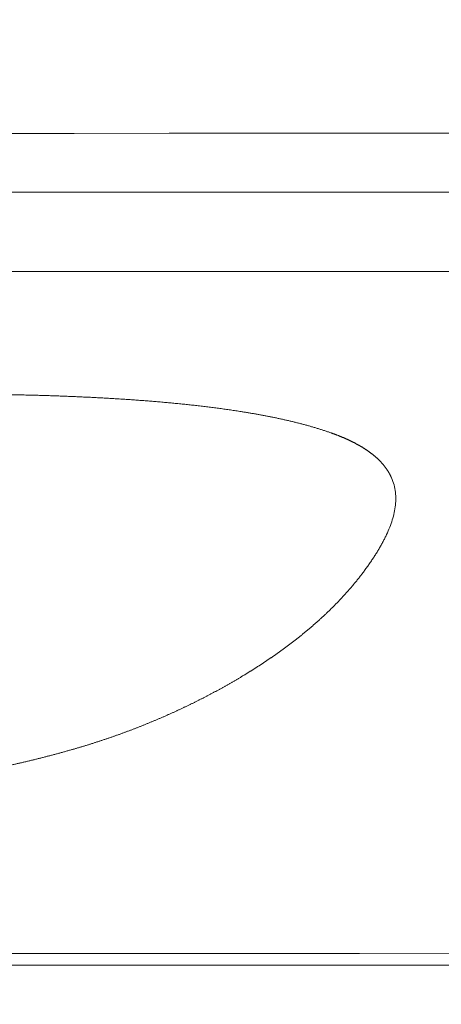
# Model space of a CAD drawing. Header units: millimetres. Extents: x 0 to 594, y 0 to 420.
# Tile 1039 of 1056: x 264.91 to 266.22, y 362.24 to 365.3. Entities that reach past the tile are written whole.
import ezdxf

# ---------------------------------------------------------------- set-up
doc = ezdxf.new("R2010")
doc.units = ezdxf.units.MM
doc.layers.add('1', color=7, linetype='Continuous', true_color=0xffffff)
doc.styles.add('Arial', font='txt')
doc.dimstyles.get("Standard").update_dxf_attribs({"dimtxt": 0.18, "dimasz": 0.18, "dimexe": 0.18, "dimexo": 0.0625, "dimgap": 0.09, "dimtad": 0, "dimtih": 1, "dimtoh": 1, "dimdec": 4, "dimzin": 0, "dimdsep": 46, "dimtxsty": 'Standard', "dimcen": 0.09, "dimadec": 0, "dimazin": 0, "dimtfac": 1, "dimtdec": 4, "dimtofl": 0, "dimtmove": 0, "dimatfit": 3, "dimfxl": 0, "dimtolj": 1, "dimtzin": 0, "dimarcsym": 0})

# ---------------------------------------------------------------- blocks, each defined once
blk = doc.blocks.new('_U4')
at = {"layer": '1', "color": 18, "lineweight": 18}
for p, q in [((145.9116, 334.1767), (145.9116, 389.8618)), ((318.508, 353.4371), (318.508, 389.8618)), ((145.9116, 387.8618), (227.4862, 387.8618)), ((318.508, 387.8618), (236.9333, 387.8618))]:
    blk.add_line(p, q, dxfattribs=at)
at = {"layer": '1', "color": 18}
for points in [[(145.9116, 387.8618), (149.4116, 388.7997), (149.4116, 386.924)], [(318.508, 387.8618), (315.008, 386.924), (315.0079, 388.7997)]]:
    blk.add_solid(points, dxfattribs=at)
at = {"layer": '1', "color": 18, "linetype": 'Continuous', "lineweight": 13, "insert": (229.1717, 385.226), "char_height": 3.5, "attachment_point": 7, "line_spacing_factor": 1.047437, "style": 'Arial'}
blk.add_mtext('\\fArial|b0|i0;\\W1.0000;3.5', dxfattribs=at)

msp = doc.modelspace()

# ---------------------------------------------------------------- linework, layer by layer
at = {"layer": '1', "color": 155, "linetype": 'Continuous', "lineweight": 18}
for points in [[(261.8273, 364.9449), (274.4389, 364.9477), (287.0505, 364.9509), (299.6622, 364.9539)], [(299.6624, 362.3853), (287.0508, 362.3906), (274.4391, 362.3958), (261.8275, 362.4012)]]:
    msp.add_open_spline(points, degree=3, dxfattribs=at)
at = {"layer": '1', "color": 155, "linetype": 'Continuous', "lineweight": 13}
for points, knots in [([(263.9469, 364.7634), (264.0285, 364.7634), (264.1917, 364.7633), (264.4365, 364.7633), (264.6814, 364.7632), (264.9262, 364.7631), (265.171, 364.763), (265.4158, 364.7629), (265.6606, 364.7628), (265.9055, 364.7627), (266.1503, 364.7626), (266.3951, 364.7625), (266.6399, 364.7624), (266.8031, 364.7623), (266.8847, 364.7623)], [0, 0, 0, 0, 0.083333, 0.166667, 0.25, 0.333333, 0.416667, 0.5, 0.583333, 0.666667, 0.75, 0.833333, 0.916667, 1, 1, 1, 1]), ([(264.6873, 364.1363), (264.6902, 364.1363), (264.6959, 364.1363), (264.7045, 364.1362), (264.7131, 364.1362), (264.7217, 364.1362), (264.7303, 364.1362), (264.7389, 364.1361), (264.7475, 364.1361), (264.7561, 364.136), (264.7647, 364.1359), (264.7733, 364.1359), (264.7819, 364.1358), (264.7905, 364.1357), (264.7991, 364.1356), (264.8077, 364.1355), (264.8163, 364.1354), (264.8249, 364.1353), (264.8335, 364.1352), (264.8421, 364.1351), (264.8507, 364.135), (264.8594, 364.1348), (264.868, 364.1347), (264.8766, 364.1345), (264.8852, 364.1344), (264.8938, 364.1342), (264.9024, 364.134), (264.911, 364.1338), (264.9196, 364.1336), (264.9282, 364.1334), (264.9368, 364.1332), (264.9454, 364.133), (264.954, 364.1328), (264.9626, 364.1325), (264.9712, 364.1323), (264.9798, 364.1321), (264.9884, 364.1318), (264.997, 364.1315), (265.0055, 364.1313), (265.0141, 364.131), (265.0227, 364.1307), (265.0313, 364.1304), (265.0398, 364.1301), (265.0484, 364.1297), (265.057, 364.1294), (265.0655, 364.1291), (265.0741, 364.1287), (265.0826, 364.1284), (265.0912, 364.128), (265.0997, 364.1276), (265.1083, 364.1272), (265.1168, 364.1268), (265.1254, 364.1264), (265.1339, 364.126), (265.1424, 364.1256), (265.151, 364.1251), (265.1595, 364.1247), (265.168, 364.1242), (265.1765, 364.1238), (265.1851, 364.1233), (265.1936, 364.1228), (265.2021, 364.1223), (265.2106, 364.1218), (265.2191, 364.1212), (265.2276, 364.1207), (265.2361, 364.1201), (265.2446, 364.1196), (265.2531, 364.119), (265.2616, 364.1184), (265.2701, 364.1178), (265.2786, 364.1172), (265.2871, 364.1165), (265.2956, 364.1159), (265.3041, 364.1152), (265.3126, 364.1146), (265.321, 364.1139), (265.3295, 364.1132), (265.338, 364.1125), (265.3465, 364.1118), (265.3549, 364.111), (265.3634, 364.1103), (265.3718, 364.1095), (265.3803, 364.1087), (265.3888, 364.1079), (265.3972, 364.1071), (265.4056, 364.1063), (265.4141, 364.1054), (265.4225, 364.1046), (265.4309, 364.1037), (265.4393, 364.1028), (265.4477, 364.1019), (265.4561, 364.1009), (265.4645, 364.1), (265.4729, 364.099), (265.4813, 364.098), (265.4897, 364.097), (265.498, 364.096), (265.5064, 364.0949), (265.5147, 364.0938), (265.5231, 364.0927), (265.5314, 364.0916), (265.5397, 364.0905), (265.548, 364.0893), (265.5563, 364.0882), (265.5646, 364.087), (265.5729, 364.0857), (265.5811, 364.0845), (265.5894, 364.0832), (265.5967, 364.0821), (265.6032, 364.081), (265.6087, 364.0802), (265.6142, 364.0793), (265.6198, 364.0783), (265.6253, 364.0774), (265.6308, 364.0765), (265.6363, 364.0755), (265.6418, 364.0746), (265.6473, 364.0736), (265.6528, 364.0726), (265.6582, 364.0716), (265.6637, 364.0706), (265.6691, 364.0696), (265.6746, 364.0685), (265.68, 364.0675), (265.6854, 364.0664), (265.6908, 364.0654), (265.6962, 364.0643), (265.7016, 364.0632), (265.707, 364.0621), (265.7124, 364.0609), (265.7177, 364.0598), (265.7231, 364.0586), (265.7284, 364.0574), (265.7337, 364.0563), (265.739, 364.0551), (265.7443, 364.0538), (265.7496, 364.0526), (265.7548, 364.0514), (265.7601, 364.0501), (265.7653, 364.0488), (265.7705, 364.0475), (265.7757, 364.0462), (265.7809, 364.0449), (265.7861, 364.0435), (265.7912, 364.0422), (265.7963, 364.0408), (265.8015, 364.0394), (265.8065, 364.038), (265.8116, 364.0365), (265.8167, 364.0351), (265.8217, 364.0336), (265.8268, 364.0321), (265.8318, 364.0306), (265.8367, 364.0291), (265.8417, 364.0276), (265.8466, 364.026), (265.8516, 364.0244), (265.8565, 364.0228), (265.8614, 364.0212), (265.8662, 364.0196), (265.8711, 364.0179), (265.8743, 364.0168), (265.8759, 364.0162)], [0, 0, 0, 0, 0.006998, 0.013998, 0.021001, 0.028006, 0.035013, 0.042023, 0.049035, 0.056048, 0.063063, 0.07008, 0.077099, 0.084118, 0.091139, 0.098161, 0.105184, 0.112208, 0.119232, 0.126257, 0.133282, 0.140308, 0.147334, 0.154359, 0.161385, 0.168411, 0.175436, 0.18246, 0.189485, 0.196508, 0.203531, 0.210552, 0.217573, 0.224592, 0.23161, 0.238626, 0.245641, 0.252655, 0.259666, 0.266676, 0.273685, 0.280691, 0.287697, 0.2947, 0.301703, 0.308704, 0.315704, 0.322703, 0.329701, 0.336697, 0.343693, 0.350688, 0.357682, 0.364676, 0.371669, 0.378661, 0.385653, 0.392645, 0.399636, 0.406628, 0.413619, 0.42061, 0.427601, 0.434592, 0.441584, 0.448576, 0.455569, 0.462562, 0.469556, 0.47655, 0.483546, 0.490542, 0.49754, 0.504539, 0.511539, 0.51854, 0.525542, 0.532545, 0.539549, 0.546554, 0.553559, 0.560565, 0.567572, 0.57458, 0.581588, 0.588597, 0.595606, 0.602615, 0.609625, 0.616636, 0.623647, 0.630658, 0.63767, 0.644682, 0.651695, 0.658708, 0.665722, 0.672736, 0.679751, 0.686766, 0.693782, 0.700799, 0.707817, 0.714835, 0.721855, 0.728875, 0.735897, 0.74292, 0.749944, 0.754672, 0.759401, 0.764129, 0.768859, 0.773588, 0.778318, 0.783047, 0.787777, 0.792506, 0.797236, 0.801965, 0.806693, 0.811421, 0.816149, 0.820876, 0.825602, 0.830328, 0.835053, 0.839777, 0.844501, 0.849223, 0.853945, 0.858666, 0.863385, 0.868104, 0.872822, 0.877539, 0.882256, 0.886971, 0.891685, 0.896399, 0.901111, 0.905823, 0.910534, 0.915244, 0.919954, 0.924663, 0.929371, 0.934079, 0.938787, 0.943494, 0.948201, 0.952908, 0.957615, 0.962322, 0.96703, 0.971737, 0.976446, 0.981155, 0.985864, 0.990575, 0.995287, 1, 1, 1, 1]), ([(265.8759, 364.0162), (265.8766, 364.016), (265.8782, 364.0154), (265.8805, 364.0146), (265.8828, 364.0138), (265.8851, 364.0129), (265.8874, 364.0121), (265.8896, 364.0113), (265.8919, 364.0104), (265.8942, 364.0095), (265.8964, 364.0087), (265.8987, 364.0078), (265.9009, 364.0069), (265.9031, 364.006), (265.9053, 364.0051), (265.9076, 364.0042), (265.9098, 364.0033), (265.9119, 364.0024), (265.9141, 364.0015), (265.9163, 364.0006), (265.9184, 363.9997), (265.9206, 363.9987), (265.9227, 363.9978), (265.9249, 363.9968), (265.927, 363.9959), (265.9291, 363.9949), (265.9312, 363.994), (265.9333, 363.993), (265.9354, 363.992), (265.9374, 363.991), (265.9395, 363.99), (265.9415, 363.989), (265.9436, 363.988), (265.9456, 363.987), (265.9476, 363.986), (265.9496, 363.985), (265.9516, 363.9839), (265.9535, 363.9829), (265.9555, 363.9818), (265.9574, 363.9808), (265.9594, 363.9797), (265.9613, 363.9787), (265.9632, 363.9776), (265.9651, 363.9765), (265.967, 363.9754), (265.9689, 363.9743), (265.9707, 363.9732), (265.9726, 363.9721), (265.9744, 363.971), (265.9762, 363.9699), (265.978, 363.9688), (265.9798, 363.9676), (265.9816, 363.9665), (265.9834, 363.9653), (265.9851, 363.9642), (265.9869, 363.963), (265.9886, 363.9619), (265.9903, 363.9607), (265.992, 363.9595), (265.9936, 363.9583), (265.9953, 363.9572), (265.997, 363.956), (265.9986, 363.9548), (266.0002, 363.9536), (266.0018, 363.9523), (266.0034, 363.9511), (266.005, 363.9499), (266.0065, 363.9487), (266.0081, 363.9474), (266.0096, 363.9462), (266.0111, 363.9449), (266.0126, 363.9437), (266.0141, 363.9424), (266.0155, 363.9412), (266.017, 363.9399), (266.0184, 363.9386), (266.0198, 363.9373), (266.0212, 363.936), (266.0226, 363.9348), (266.0239, 363.9335), (266.0253, 363.9322), (266.0266, 363.9308), (266.0279, 363.9295), (266.0292, 363.9282), (266.0305, 363.9269), (266.0317, 363.9256), (266.033, 363.9242), (266.0342, 363.9229), (266.0354, 363.9215), (266.0366, 363.9202), (266.0378, 363.9188), (266.0389, 363.9175), (266.04, 363.9161), (266.0412, 363.9147), (266.0423, 363.9134), (266.0434, 363.912), (266.0444, 363.9106), (266.0455, 363.9092), (266.0465, 363.9078), (266.0475, 363.9064), (266.0485, 363.905), (266.0495, 363.9036), (266.0505, 363.9022), (266.0514, 363.9008), (266.0523, 363.8994), (266.0532, 363.898), (266.0541, 363.8965), (266.055, 363.8951), (266.0559, 363.8937), (266.0567, 363.8922), (266.0576, 363.8908), (266.0584, 363.8894), (266.0592, 363.8879), (266.0599, 363.8865), (266.0607, 363.885), (266.0614, 363.8836), (266.0621, 363.8821), (266.0629, 363.8806), (266.0635, 363.8792), (266.0642, 363.8777), (266.0679, 363.8695), (266.0732, 363.8542), (266.0774, 363.8316), (266.0785, 363.8088), (266.0767, 363.7859), (266.0723, 363.7629), (266.0658, 363.7401), (266.0573, 363.7173), (266.0497, 363.7003), (266.0442, 363.6891), (266.0414, 363.6837), (266.0386, 363.6782), (266.0357, 363.6727), (266.0327, 363.6673), (266.0296, 363.6619), (266.0264, 363.6564), (266.0232, 363.651), (266.0199, 363.6456), (266.0165, 363.6402), (266.0131, 363.6348), (266.0096, 363.6294), (266.006, 363.624), (266.0024, 363.6186), (265.9987, 363.6132), (265.9949, 363.6078), (265.9911, 363.6025), (265.9873, 363.5971), (265.9834, 363.5918), (265.9794, 363.5864), (265.9754, 363.5811), (265.9727, 363.5776), (265.9714, 363.5758)], [0, 0, 0, 0, 0.003157, 0.006314, 0.009471, 0.012629, 0.015786, 0.018943, 0.0221, 0.025258, 0.028415, 0.031571, 0.034728, 0.037885, 0.041041, 0.044197, 0.047353, 0.050509, 0.053664, 0.05682, 0.059974, 0.063129, 0.066283, 0.069437, 0.072591, 0.075745, 0.078898, 0.082051, 0.085203, 0.088356, 0.091508, 0.09466, 0.097812, 0.100963, 0.104114, 0.107265, 0.110416, 0.113567, 0.116718, 0.119869, 0.123019, 0.12617, 0.129321, 0.132472, 0.135622, 0.138773, 0.141924, 0.145074, 0.148225, 0.151376, 0.154526, 0.157676, 0.160826, 0.163976, 0.167126, 0.170276, 0.173425, 0.176574, 0.179723, 0.182872, 0.186021, 0.189169, 0.192318, 0.195466, 0.198614, 0.201761, 0.204909, 0.208056, 0.211203, 0.21435, 0.217496, 0.220643, 0.223789, 0.226935, 0.230081, 0.233227, 0.236373, 0.239519, 0.242665, 0.24581, 0.248956, 0.252102, 0.255247, 0.258393, 0.261539, 0.264684, 0.26783, 0.270976, 0.274123, 0.277269, 0.280415, 0.283562, 0.286709, 0.289856, 0.293003, 0.29615, 0.299297, 0.302445, 0.305593, 0.308741, 0.311889, 0.315037, 0.318186, 0.321334, 0.324483, 0.327632, 0.330781, 0.33393, 0.33708, 0.340229, 0.343378, 0.346528, 0.349677, 0.352827, 0.355977, 0.359126, 0.362276, 0.365425, 0.368575, 0.371724, 0.374873, 0.421706, 0.468582, 0.515476, 0.56236, 0.609261, 0.656159, 0.703051, 0.74994, 0.761305, 0.772668, 0.784031, 0.795394, 0.806756, 0.818119, 0.829482, 0.840846, 0.85221, 0.863575, 0.874942, 0.886309, 0.897677, 0.909045, 0.920415, 0.931785, 0.943155, 0.954525, 0.965895, 0.977264, 0.988633, 1, 1, 1, 1]), ([(265.9714, 363.5758), (265.9708, 363.575), (265.9696, 363.5734), (265.9678, 363.5711), (265.9659, 363.5688), (265.9641, 363.5664), (265.9623, 363.5641), (265.9604, 363.5618), (265.9586, 363.5594), (265.9567, 363.5571), (265.9548, 363.5548), (265.9529, 363.5525), (265.951, 363.5502), (265.9491, 363.5478), (265.9472, 363.5455), (265.9452, 363.5432), (265.9433, 363.5409), (265.9413, 363.5386), (265.9394, 363.5363), (265.9374, 363.534), (265.9354, 363.5317), (265.9334, 363.5294), (265.9314, 363.5271), (265.9294, 363.5248), (265.9273, 363.5225), (265.9253, 363.5202), (265.9232, 363.5179), (265.9212, 363.5156), (265.9191, 363.5133), (265.917, 363.511), (265.9149, 363.5088), (265.9128, 363.5065), (265.9107, 363.5042), (265.9086, 363.5019), (265.9064, 363.4997), (265.9043, 363.4974), (265.9021, 363.4951), (265.8999, 363.4929), (265.8978, 363.4906), (265.8956, 363.4883), (265.8934, 363.4861), (265.8912, 363.4838), (265.8889, 363.4816), (265.8867, 363.4793), (265.8845, 363.4771), (265.8822, 363.4748), (265.88, 363.4726), (265.8777, 363.4703), (265.8754, 363.4681), (265.8731, 363.4659), (265.8708, 363.4636), (265.8685, 363.4614), (265.8662, 363.4592), (265.8639, 363.457), (265.8615, 363.4547), (265.8592, 363.4525), (265.8568, 363.4503), (265.8544, 363.4481), (265.8521, 363.4459), (265.8497, 363.4437), (265.8473, 363.4415), (265.8449, 363.4393), (265.8424, 363.4371), (265.84, 363.4349), (265.8376, 363.4327), (265.8351, 363.4305), (265.8327, 363.4283), (265.8302, 363.4261), (265.8277, 363.4239), (265.8252, 363.4218), (265.8227, 363.4196), (265.8202, 363.4174), (265.8177, 363.4153), (265.8152, 363.4131), (265.8127, 363.4109), (265.8101, 363.4088), (265.8076, 363.4066), (265.805, 363.4045), (265.8024, 363.4023), (265.7999, 363.4002), (265.7973, 363.398), (265.7947, 363.3959), (265.7921, 363.3937), (265.7894, 363.3916), (265.7868, 363.3895), (265.7842, 363.3874), (265.7815, 363.3852), (265.7789, 363.3831), (265.7762, 363.381), (265.7735, 363.3789), (265.7709, 363.3768), (265.7682, 363.3747), (265.7655, 363.3726), (265.7628, 363.3705), (265.76, 363.3684), (265.7573, 363.3663), (265.7546, 363.3642), (265.7518, 363.3621), (265.7491, 363.36), (265.7463, 363.3579), (265.7435, 363.3559), (265.7408, 363.3538), (265.738, 363.3517), (265.7352, 363.3496), (265.7324, 363.3476), (265.7296, 363.3455), (265.7267, 363.3435), (265.7239, 363.3414), (265.7211, 363.3394), (265.7182, 363.3373), (265.7154, 363.3353), (265.7125, 363.3332), (265.7096, 363.3312), (265.7067, 363.3292), (265.7039, 363.3271), (265.701, 363.3251), (265.698, 363.3231), (265.6951, 363.3211), (265.6922, 363.3191), (265.6893, 363.3171), (265.6863, 363.3151), (265.6834, 363.3131), (265.6804, 363.3111), (265.6775, 363.3091), (265.6745, 363.3071), (265.6715, 363.3051), (265.6685, 363.3031), (265.6656, 363.3011), (265.6626, 363.2991), (265.6595, 363.2972), (265.6565, 363.2952), (265.6535, 363.2932), (265.6505, 363.2913), (265.6474, 363.2893), (265.6444, 363.2874), (265.6413, 363.2854), (265.6383, 363.2835), (265.6352, 363.2815), (265.6321, 363.2796), (265.629, 363.2777), (265.6259, 363.2757), (265.6228, 363.2738), (265.6197, 363.2719), (265.6166, 363.27), (265.6135, 363.268), (265.6104, 363.2661), (265.6072, 363.2642), (265.6051, 363.263), (265.6041, 363.2623)], [0, 0, 0, 0, 0.006849, 0.013698, 0.020547, 0.027396, 0.034245, 0.041094, 0.047943, 0.054792, 0.061641, 0.06849, 0.075339, 0.082188, 0.089037, 0.095886, 0.102735, 0.109584, 0.116433, 0.123282, 0.130131, 0.13698, 0.143829, 0.150678, 0.157527, 0.164376, 0.171225, 0.178074, 0.184923, 0.191773, 0.198622, 0.205471, 0.21232, 0.219169, 0.226018, 0.232868, 0.239717, 0.246566, 0.253415, 0.260265, 0.267114, 0.273963, 0.280813, 0.287662, 0.294511, 0.301361, 0.30821, 0.315059, 0.321909, 0.328758, 0.335607, 0.342457, 0.349306, 0.356155, 0.363004, 0.369854, 0.376703, 0.383552, 0.390402, 0.397251, 0.4041, 0.410949, 0.417798, 0.424648, 0.431497, 0.438346, 0.445195, 0.452044, 0.458893, 0.465742, 0.472591, 0.479439, 0.486288, 0.493137, 0.499986, 0.506834, 0.513683, 0.520531, 0.52738, 0.534228, 0.541077, 0.547925, 0.554773, 0.561622, 0.56847, 0.575319, 0.582167, 0.589015, 0.595864, 0.602712, 0.609561, 0.616409, 0.623258, 0.630106, 0.636955, 0.643804, 0.650652, 0.657501, 0.66435, 0.671199, 0.678048, 0.684897, 0.691746, 0.698595, 0.705444, 0.712293, 0.719143, 0.725992, 0.732841, 0.739691, 0.74654, 0.75339, 0.76024, 0.767089, 0.773939, 0.780789, 0.787639, 0.794489, 0.801339, 0.808189, 0.815039, 0.82189, 0.82874, 0.83559, 0.84244, 0.849291, 0.856141, 0.862992, 0.869842, 0.876693, 0.883543, 0.890394, 0.897244, 0.904095, 0.910945, 0.917796, 0.924646, 0.931497, 0.938347, 0.945198, 0.952048, 0.958899, 0.965749, 0.972599, 0.97945, 0.9863, 0.99315, 1, 1, 1, 1]), ([(265.6041, 363.2623), (265.6029, 363.2616), (265.6005, 363.2602), (265.597, 363.2581), (265.5935, 363.2559), (265.5899, 363.2538), (265.5863, 363.2517), (265.5828, 363.2496), (265.5792, 363.2475), (265.5756, 363.2454), (265.572, 363.2433), (265.5684, 363.2413), (265.5648, 363.2392), (265.5611, 363.2371), (265.5575, 363.235), (265.5539, 363.233), (265.5502, 363.2309), (265.5466, 363.2289), (265.5429, 363.2268), (265.5392, 363.2248), (265.5355, 363.2227), (265.5318, 363.2207), (265.5281, 363.2187), (265.5244, 363.2166), (265.5207, 363.2146), (265.517, 363.2126), (265.5132, 363.2106), (265.5095, 363.2086), (265.5057, 363.2066), (265.502, 363.2046), (265.4982, 363.2026), (265.4944, 363.2006), (265.4906, 363.1987), (265.4868, 363.1967), (265.483, 363.1947), (265.4792, 363.1928), (265.4754, 363.1908), (265.4716, 363.1889), (265.4677, 363.1869), (265.4639, 363.185), (265.4601, 363.1831), (265.4562, 363.1811), (265.4523, 363.1792), (265.4485, 363.1773), (265.4446, 363.1754), (265.4407, 363.1735), (265.4368, 363.1716), (265.4329, 363.1697), (265.429, 363.1678), (265.425, 363.1659), (265.4211, 363.1641), (265.4172, 363.1622), (265.4132, 363.1603), (265.4093, 363.1585), (265.4053, 363.1566), (265.4013, 363.1548), (265.3974, 363.153), (265.3934, 363.1511), (265.3894, 363.1493), (265.3854, 363.1475), (265.3814, 363.1457), (265.3773, 363.1439), (265.3733, 363.1421), (265.3693, 363.1403), (265.3653, 363.1385), (265.3612, 363.1367), (265.3571, 363.1349), (265.3531, 363.1332), (265.349, 363.1314), (265.3449, 363.1297), (265.3409, 363.1279), (265.3368, 363.1262), (265.3327, 363.1244), (265.3286, 363.1227), (265.3244, 363.121), (265.3203, 363.1193), (265.3162, 363.1176), (265.3121, 363.1158), (265.3079, 363.1142), (265.3038, 363.1125), (265.2996, 363.1108), (265.2954, 363.1091), (265.2913, 363.1074), (265.2871, 363.1058), (265.2829, 363.1041), (265.2787, 363.1025), (265.2745, 363.1008), (265.2703, 363.0992), (265.2661, 363.0976), (265.2619, 363.096), (265.2576, 363.0943), (265.2534, 363.0927), (265.2492, 363.0911), (265.2449, 363.0895), (265.2406, 363.088), (265.2364, 363.0864), (265.2321, 363.0848), (265.2278, 363.0833), (265.2236, 363.0817), (265.2193, 363.0801), (265.215, 363.0786), (265.2107, 363.0771), (265.2063, 363.0755), (265.202, 363.074), (265.1977, 363.0725), (265.1934, 363.071), (265.189, 363.0695), (265.1847, 363.068), (265.1803, 363.0665), (265.176, 363.0651), (265.1716, 363.0636), (265.1672, 363.0621), (265.1629, 363.0607), (265.1585, 363.0593), (265.1541, 363.0578), (265.1497, 363.0564), (265.1453, 363.055), (265.1409, 363.0536), (265.1364, 363.0521), (265.132, 363.0508), (265.1276, 363.0494), (265.1232, 363.048), (265.1187, 363.0466), (265.1143, 363.0452), (265.1098, 363.0439), (265.1053, 363.0425), (265.1009, 363.0412), (265.0964, 363.0399), (265.0919, 363.0385), (265.0874, 363.0372), (265.0829, 363.0359), (265.0784, 363.0346), (265.0739, 363.0333), (265.0709, 363.0325), (265.0694, 363.032)], [0, 0, 0, 0, 0.007577, 0.015154, 0.022731, 0.030309, 0.037887, 0.045465, 0.053043, 0.060621, 0.068199, 0.075778, 0.083357, 0.090935, 0.098514, 0.106093, 0.113672, 0.121252, 0.128831, 0.13641, 0.14399, 0.151569, 0.159148, 0.166728, 0.174308, 0.181887, 0.189467, 0.197046, 0.204626, 0.212206, 0.219785, 0.227365, 0.234944, 0.242524, 0.250103, 0.257683, 0.265262, 0.272841, 0.280421, 0.288, 0.295579, 0.303158, 0.310737, 0.318316, 0.325895, 0.333473, 0.341052, 0.34863, 0.356209, 0.363787, 0.371365, 0.378943, 0.386521, 0.394099, 0.401676, 0.409254, 0.416831, 0.424409, 0.431986, 0.439563, 0.447139, 0.454716, 0.462293, 0.469869, 0.477445, 0.485021, 0.492597, 0.500173, 0.507748, 0.515324, 0.522899, 0.530474, 0.538049, 0.545624, 0.553199, 0.560773, 0.568348, 0.575922, 0.583496, 0.59107, 0.598644, 0.606218, 0.613791, 0.621365, 0.628938, 0.636511, 0.644084, 0.651657, 0.65923, 0.666803, 0.674375, 0.681948, 0.68952, 0.697092, 0.704665, 0.712237, 0.719809, 0.727381, 0.734953, 0.742525, 0.750096, 0.757668, 0.76524, 0.772812, 0.780384, 0.787955, 0.795527, 0.803099, 0.81067, 0.818242, 0.825814, 0.833386, 0.840958, 0.84853, 0.856102, 0.863674, 0.871246, 0.878818, 0.886391, 0.893963, 0.901536, 0.909109, 0.916682, 0.924255, 0.931828, 0.939402, 0.946976, 0.95455, 0.962124, 0.969699, 0.977274, 0.984849, 0.992424, 1, 1, 1, 1]), ([(265.0694, 363.032), (265.0677, 363.0315), (265.0643, 363.0306), (265.0593, 363.0292), (265.0542, 363.0277), (265.0491, 363.0263), (265.044, 363.0249), (265.0389, 363.0235), (265.0338, 363.0221), (265.0287, 363.0208), (265.0236, 363.0194), (265.0185, 363.018), (265.0133, 363.0166), (265.0082, 363.0153), (265.0031, 363.0139), (264.9979, 363.0126), (264.9928, 363.0113), (264.9877, 363.0099), (264.9825, 363.0086), (264.9773, 363.0073), (264.9722, 363.006), (264.967, 363.0047), (264.9618, 363.0034), (264.9567, 363.0021), (264.9515, 363.0009), (264.9463, 362.9996), (264.9411, 362.9983), (264.9359, 362.9971), (264.9307, 362.9959), (264.9255, 362.9946), (264.9203, 362.9934), (264.9151, 362.9922), (264.9099, 362.9909), (264.9047, 362.9897), (264.8995, 362.9885), (264.8942, 362.9873), (264.889, 362.9862), (264.8838, 362.985), (264.8785, 362.9838), (264.8733, 362.9826), (264.868, 362.9815), (264.8628, 362.9803), (264.8575, 362.9792), (264.8523, 362.9781), (264.847, 362.9769), (264.8417, 362.9758), (264.8365, 362.9747), (264.8312, 362.9736), (264.8259, 362.9725), (264.8206, 362.9714), (264.8153, 362.9703), (264.81, 362.9693), (264.8048, 362.9682), (264.7995, 362.9671), (264.7942, 362.9661), (264.7888, 362.965), (264.7835, 362.964), (264.7782, 362.963), (264.7729, 362.9619), (264.7676, 362.9609), (264.7623, 362.9599), (264.7569, 362.9589), (264.7516, 362.9579), (264.7463, 362.9569), (264.7409, 362.9559), (264.7356, 362.955), (264.7303, 362.954), (264.7249, 362.953), (264.7196, 362.9521), (264.7142, 362.9512), (264.7089, 362.9502), (264.7035, 362.9493), (264.6981, 362.9484), (264.6928, 362.9475), (264.6874, 362.9466), (264.682, 362.9457), (264.6766, 362.9448), (264.6713, 362.9439), (264.6659, 362.943), (264.6605, 362.9421), (264.6551, 362.9413), (264.6497, 362.9404), (264.6443, 362.9396), (264.6389, 362.9387), (264.6335, 362.9379), (264.6281, 362.9371), (264.6227, 362.9363), (264.6173, 362.9354), (264.6119, 362.9346), (264.6065, 362.9339), (264.6011, 362.9331), (264.5957, 362.9323), (264.5903, 362.9315), (264.5848, 362.9307), (264.5794, 362.93), (264.574, 362.9292), (264.5686, 362.9285), (264.5631, 362.9278), (264.5577, 362.927), (264.5523, 362.9263), (264.5468, 362.9256), (264.5414, 362.9249), (264.5359, 362.9242), (264.5305, 362.9235), (264.525, 362.9228), (264.5196, 362.9221), (264.5141, 362.9215), (264.5087, 362.9208), (264.5032, 362.9201), (264.4978, 362.9195), (264.4923, 362.9189), (264.4868, 362.9182), (264.4814, 362.9176), (264.4759, 362.917), (264.4704, 362.9164), (264.465, 362.9158), (264.4595, 362.9152), (264.454, 362.9146), (264.4485, 362.914), (264.4431, 362.9134), (264.4394, 362.9131), (264.4376, 362.9129)], [0, 0, 0, 0, 0.008403, 0.016806, 0.025209, 0.033612, 0.042015, 0.050418, 0.05882, 0.067223, 0.075625, 0.084027, 0.092429, 0.100831, 0.109233, 0.117635, 0.126037, 0.134439, 0.14284, 0.151242, 0.159644, 0.168046, 0.176447, 0.184849, 0.19325, 0.201652, 0.210054, 0.218455, 0.226857, 0.235258, 0.24366, 0.252062, 0.260463, 0.268865, 0.277267, 0.285668, 0.29407, 0.302472, 0.310874, 0.319276, 0.327678, 0.33608, 0.344482, 0.352884, 0.361286, 0.369688, 0.37809, 0.386493, 0.394895, 0.403298, 0.4117, 0.420103, 0.428505, 0.436908, 0.445311, 0.453714, 0.462117, 0.47052, 0.478923, 0.487326, 0.495729, 0.504133, 0.512536, 0.52094, 0.529343, 0.537747, 0.54615, 0.554554, 0.562958, 0.571362, 0.579766, 0.58817, 0.596574, 0.604978, 0.613383, 0.621787, 0.630191, 0.638596, 0.647, 0.655405, 0.663809, 0.672214, 0.680619, 0.689023, 0.697428, 0.705833, 0.714238, 0.722643, 0.731048, 0.739453, 0.747858, 0.756263, 0.764668, 0.773073, 0.781478, 0.789883, 0.798288, 0.806693, 0.815098, 0.823503, 0.831908, 0.840313, 0.848718, 0.857123, 0.865528, 0.873933, 0.882338, 0.890743, 0.899148, 0.907553, 0.915957, 0.924362, 0.932767, 0.941171, 0.949575, 0.95798, 0.966384, 0.974788, 0.983192, 0.991596, 1, 1, 1, 1])]:
    msp.add_open_spline(points, degree=3, knots=knots, dxfattribs=at)
msp.add_open_spline([(266.602, 364.5163), (266.2958, 364.5164), (265.6834, 364.5168), (264.7647, 364.5173), (264.1523, 364.5176), (263.8461, 364.5178)], degree=3, dxfattribs=at)
at = {"layer": '1', "color": 155, "linetype": 'Continuous', "lineweight": 18}
msp.add_open_spline([(299.6624, 362.3497), (296.5095, 362.351), (289.4154, 362.3539), (279.9567, 362.3578), (270.498, 362.3617), (264.9804, 362.364), (261.8274, 362.3654)], degree=3, knots=[0, 0, 0, 0, 0.25, 0.5625, 0.75, 1, 1, 1, 1], dxfattribs=at)

# ---------------------------------------------------------------- dimensions: what is measured, and where the dimension line sits
at = {"layer": '1', "color": 18, "linetype": 'Continuous', "lineweight": 13}
dim = msp.add_linear_dim(base=(145.9116, 387.8618), p1=(318.508, 353.4371), p2=(145.9116, 334.1767), dimstyle='Standard', override={"dimtxt": 3.5, "dimasz": 3.5, "dimexe": 2, "dimexo": 0, "dimgap": 1.5, "dimtih": 1, "dimtoh": 1, "dimdec": 1, "dimlfac": 0.02, "dimdsep": 46, "dimlunit": 2, "dimtxsty": 'Arial', "dimsah": 1, "dimse1": 0, "dimse2": 0, "dimsd1": 0, "dimsd2": 0, "dimclrd": 18, "dimclre": 18, "dimclrt": 18, "dimtol": 0, "dimtm": -0.1, "dimtfac": 1, "dimtdec": 2, "dimtofl": 1, "dimtmove": 0, "dimlwd": 18, "dimlwe": 18}, dxfattribs=at)
dim.commit()
dim.dimension.update_dxf_attribs({"geometry": '_U4', "text_midpoint": (232.2098, 387.8618), "dimtype": 160})

doc.saveas('drawing.dxf')
